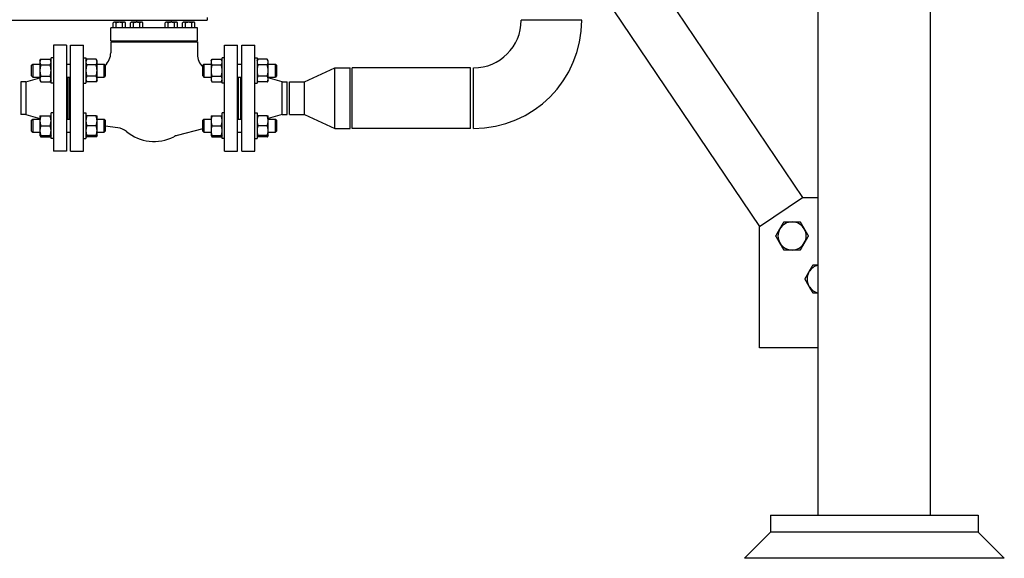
# Model space of a CAD drawing. Header units: inches. Extents: x 36 to 1719, y -84 to 1122.
# Tile 456 of 571: x 1512 to 1569, y 238 to 270. Entities that reach past the tile are written whole.
import ezdxf

# ---------------------------------------------------------------- set-up
doc = ezdxf.new("R2010")
doc.units = ezdxf.units.IN
doc.header["$LTSCALE"] = 48
doc.header["$MEASUREMENT"] = 0
doc.layers.add('Visible (ANSI)', color=7, linetype='Continuous', lineweight=30)

msp = doc.modelspace()

# ---------------------------------------------------------------- linework, layer by layer
at = {"layer": 'Visible (ANSI)'}
for p, q in [((1557.84812, 240.92127), (1557.84812, 401.85877)), ((1564.34812, 240.92127), (1564.34812, 401.85877)), ((1522.40808, 310.42127), (1556.96186, 259.25048)), ((1520.59812, 307.7409), (1554.47562, 257.57161)), ((1494.76447, 269.48377), (1522.59912, 269.48377)), ((1517.22162, 269.36127), (1517.17328, 269.33336)), ((1517.17328, 269.04527), (1517.17328, 269.33336)), ((1517.26349, 269.36127), (1517.22162, 269.36127)), ((1517.53412, 269.36127), (1517.26349, 269.36127)), ((1517.3537, 269.04527), (1517.3537, 269.33336)), ((1517.80475, 269.36127), (1517.53412, 269.36127)), ((1517.71454, 269.04527), (1517.71454, 269.33336)), ((1517.84662, 269.36127), (1517.80475, 269.36127)), ((1517.84662, 269.36127), (1517.89496, 269.33336)), ((1517.89496, 269.04527), (1517.89496, 269.33336)), ((1518.22162, 269.36127), (1518.17328, 269.33336)), ((1518.17328, 269.04527), (1518.17328, 269.33336)), ((1518.26349, 269.36127), (1518.22162, 269.36127)), ((1518.53412, 269.36127), (1518.26349, 269.36127)), ((1518.3537, 269.04527), (1518.3537, 269.33336)), ((1518.53412, 269.36127), (1518.53412, 269.48377)), ((1518.80475, 269.36127), (1518.53412, 269.36127)), ((1518.71454, 269.04527), (1518.71454, 269.33336)), ((1518.84662, 269.36127), (1518.80475, 269.36127)), ((1518.84662, 269.36127), (1518.89496, 269.33336)), ((1518.89496, 269.04527), (1518.89496, 269.33336)), ((1520.22162, 269.36127), (1520.17328, 269.33336)), ((1520.17328, 269.04527), (1520.17328, 269.33336)), ((1520.26349, 269.36127), (1520.22162, 269.36127)), ((1520.53412, 269.36127), (1520.26349, 269.36127)), ((1520.3537, 269.04527), (1520.3537, 269.33336)), ((1520.53412, 269.36127), (1520.53412, 269.48377)), ((1520.80475, 269.36127), (1520.53412, 269.36127)), ((1520.71454, 269.04527), (1520.71454, 269.33336)), ((1520.84662, 269.36127), (1520.80475, 269.36127)), ((1520.84662, 269.36127), (1520.89496, 269.33336)), ((1520.89496, 269.04527), (1520.89496, 269.33336)), ((1521.22162, 269.36127), (1521.17328, 269.33336)), ((1521.17328, 269.04527), (1521.17328, 269.33336)), ((1521.26349, 269.36127), (1521.22162, 269.36127)), ((1521.53412, 269.36127), (1521.26349, 269.36127)), ((1521.3537, 269.04527), (1521.3537, 269.33336)), ((1521.80475, 269.36127), (1521.53412, 269.36127)), ((1521.71454, 269.04527), (1521.71454, 269.33336)), ((1521.84662, 269.36127), (1521.80475, 269.36127)), ((1521.84662, 269.36127), (1521.89496, 269.33336)), ((1521.89496, 269.04527), (1521.89496, 269.33336)), ((1522.59912, 269.62847), (1522.59912, 269.48377)), ((1544.21912, 269.48277), (1540.71912, 269.48277)), ((1517.03412, 268.29527), (1517.03412, 269.04527)), ((1522.03412, 269.04527), (1517.03412, 269.04527)), ((1522.03412, 268.29527), (1522.03412, 269.04527)), ((1517.03412, 268.29527), (1522.03412, 268.29527)), ((1517.03412, 268.23277), (1522.03412, 268.23277)), ((1517.03412, 268.23277), (1517.03412, 267.60354)), ((1517.31537, 268.29527), (1517.31537, 268.23277)), ((1517.75287, 268.29527), (1517.75287, 268.23277)), ((1518.03412, 268.29527), (1518.03412, 268.23277)), ((1518.31537, 268.29527), (1518.31537, 268.23277)), ((1518.75287, 268.29527), (1518.75287, 268.23277)), ((1520.31537, 268.29527), (1520.31537, 268.23277)), ((1520.75287, 268.29527), (1520.75287, 268.23277)), ((1521.03412, 268.29527), (1521.03412, 268.23277)), ((1521.31537, 268.29527), (1521.31537, 268.23277)), ((1521.75287, 268.29527), (1521.75287, 268.23277)), ((1522.03412, 268.23277), (1522.03412, 267.51005)), ((1514.47412, 268.04277), (1513.72412, 268.04277)), ((1513.72412, 268.04277), (1513.72412, 261.92277)), ((1514.47412, 268.04277), (1514.47412, 261.92277)), ((1514.72162, 268.04277), (1515.46912, 268.04277)), ((1514.72162, 261.92277), (1514.72162, 268.04277)), ((1515.46912, 261.92277), (1515.46912, 268.04277)), ((1523.59912, 268.04277), (1524.34662, 268.04277)), ((1523.59912, 261.92277), (1523.59912, 268.04277)), ((1524.34662, 261.92277), (1524.34662, 268.04277)), ((1524.59412, 268.04277), (1525.34412, 268.04277)), ((1524.59412, 261.92277), (1524.59412, 268.04277)), ((1525.34412, 261.92277), (1525.34412, 268.04277)), ((1512.94912, 267.13626), (1512.99936, 267.22328)), ((1512.94912, 267.13626), (1512.94912, 267.0609)), ((1512.94912, 267.0609), (1512.94912, 266.57376)), ((1512.99936, 267.22328), (1513.53988, 267.22328)), ((1513.59012, 267.13626), (1513.53988, 267.22328)), ((1513.72412, 267.30826), (1513.59012, 267.30826)), ((1513.59012, 265.83926), (1513.59012, 267.30826)), ((1515.46912, 267.30826), (1515.60312, 267.30826)), ((1515.60312, 267.30826), (1515.60312, 265.83926)), ((1515.60312, 267.13626), (1515.65336, 267.22328)), ((1516.19388, 267.22328), (1515.65336, 267.22328)), ((1516.24412, 267.13626), (1516.19388, 267.22328)), ((1516.24412, 267.0609), (1516.24412, 267.13626)), ((1516.24412, 266.57376), (1516.24412, 267.0609)), ((1522.82412, 267.13626), (1522.87436, 267.22328)), ((1522.82412, 267.13626), (1522.82412, 267.0609)), ((1522.82412, 267.0609), (1522.82412, 266.57376)), ((1522.87436, 267.22328), (1523.41488, 267.22328)), ((1523.46512, 267.13626), (1523.41488, 267.22328)), ((1523.59912, 267.30826), (1523.46512, 267.30826)), ((1523.46512, 265.83926), (1523.46512, 267.30826)), ((1525.34412, 267.30826), (1525.47812, 267.30826)), ((1525.47812, 267.30826), (1525.47812, 265.83926)), ((1525.47812, 267.13626), (1525.52836, 267.22328)), ((1526.06888, 267.22328), (1525.52836, 267.22328)), ((1526.11912, 267.13626), (1526.06888, 267.22328)), ((1526.11912, 267.0609), (1526.11912, 267.13626)), ((1526.11912, 266.57376), (1526.11912, 267.0609)), ((1512.47162, 266.88626), (1512.53412, 266.94876)), ((1512.47162, 266.26126), (1512.47162, 266.88626)), ((1512.53412, 266.94876), (1512.53412, 266.19876)), ((1512.53412, 266.94876), (1512.94912, 266.94876)), ((1512.94912, 266.57376), (1512.94912, 266.08662)), ((1512.99936, 266.89852), (1513.53988, 266.89852)), ((1514.47412, 266.94876), (1514.72162, 266.94876)), ((1516.19388, 266.89852), (1515.65336, 266.89852)), ((1516.24412, 266.94876), (1516.65912, 266.94876)), ((1516.24412, 266.08662), (1516.24412, 266.57376)), ((1516.72162, 266.88626), (1516.65912, 266.94876)), ((1516.65912, 266.19876), (1516.65912, 266.94876)), ((1516.72162, 266.88626), (1516.72162, 266.26126)), ((1522.34662, 266.88626), (1522.40912, 266.94876)), ((1522.34662, 266.26126), (1522.34662, 266.88626)), ((1522.40912, 266.94876), (1522.40912, 266.19876)), ((1522.40912, 266.94876), (1522.82412, 266.94876)), ((1522.82412, 266.57376), (1522.82412, 266.08662)), ((1522.87436, 266.89852), (1523.41488, 266.89852)), ((1524.34662, 266.94876), (1524.59412, 266.94876)), ((1526.06888, 266.89852), (1525.52836, 266.89852)), ((1526.11912, 266.94876), (1526.53412, 266.94876)), ((1526.11912, 266.08662), (1526.11912, 266.57376)), ((1526.59662, 266.88626), (1526.53412, 266.94876)), ((1526.53412, 266.19876), (1526.53412, 266.94876)), ((1526.59662, 266.88626), (1526.59662, 266.26126)), ((1528.22412, 265.93277), (1529.97412, 266.73277)), ((1529.97412, 266.73277), (1530.84912, 266.73277)), ((1529.97412, 263.23277), (1529.97412, 266.73277)), ((1530.84912, 263.23277), (1530.84912, 266.73277)), ((1537.79912, 266.73277), (1530.97412, 266.73277)), ((1530.97412, 263.23277), (1530.97412, 266.73277)), ((1537.79912, 263.23277), (1537.79912, 266.73277)), ((1537.96912, 263.23277), (1537.96912, 266.73277)), ((1512.13634, 265.93277), (1511.84412, 265.93277)), ((1511.84412, 265.93277), (1511.84412, 264.03277)), ((1512.13634, 265.93277), (1512.94912, 266.15033)), ((1512.13634, 265.93277), (1512.13634, 264.03277)), ((1512.47162, 266.26126), (1512.53412, 266.19876)), ((1512.53412, 266.19876), (1512.94912, 266.19876)), ((1512.94912, 266.08662), (1512.94912, 266.01126)), ((1512.94912, 266.01126), (1512.99936, 265.92424)), ((1512.99936, 266.249), (1513.53988, 266.249)), ((1512.99936, 265.92424), (1513.53988, 265.92424)), ((1513.59012, 266.01126), (1513.53988, 265.92424)), ((1514.47412, 266.19876), (1514.72162, 266.19876)), ((1514.53412, 266.19876), (1514.53412, 263.76678)), ((1514.65912, 263.76678), (1514.65912, 266.19876)), ((1515.60312, 266.01126), (1515.65336, 265.92424)), ((1516.19388, 266.249), (1515.65336, 266.249)), ((1516.19388, 265.92424), (1515.65336, 265.92424)), ((1516.24412, 266.01126), (1516.19388, 265.92424)), ((1516.24412, 266.19876), (1516.65912, 266.19876)), ((1516.24412, 266.01126), (1516.24412, 266.08662)), ((1516.72162, 266.26126), (1516.65912, 266.19876)), ((1522.34662, 266.26126), (1522.40912, 266.19876)), ((1522.40912, 266.19876), (1522.82412, 266.19876)), ((1522.82412, 266.08662), (1522.82412, 266.01126)), ((1522.82412, 266.01126), (1522.87436, 265.92424)), ((1522.87436, 266.249), (1523.41488, 266.249)), ((1522.87436, 265.92424), (1523.41488, 265.92424)), ((1523.46512, 266.01126), (1523.41488, 265.92424)), ((1524.34662, 266.19876), (1524.59412, 266.19876)), ((1524.40912, 263.76678), (1524.40912, 266.19876)), ((1524.53412, 263.76678), (1524.53412, 266.19876)), ((1525.47812, 266.01126), (1525.52836, 265.92424)), ((1526.06888, 266.249), (1525.52836, 266.249)), ((1526.06888, 265.92424), (1525.52836, 265.92424)), ((1526.11912, 266.01126), (1526.06888, 265.92424)), ((1526.11912, 266.19876), (1526.53412, 266.19876)), ((1526.9319, 265.93277), (1526.11912, 266.15033)), ((1526.11912, 266.01126), (1526.11912, 266.08662)), ((1526.59662, 266.26126), (1526.53412, 266.19876)), ((1526.9319, 265.93277), (1527.22412, 265.93277)), ((1526.9319, 264.03277), (1526.9319, 265.93277)), ((1527.22412, 264.03277), (1527.22412, 265.93277)), ((1527.34912, 265.93277), (1528.22412, 265.93277)), ((1527.34912, 264.03277), (1527.34912, 265.93277)), ((1528.22412, 264.03277), (1528.22412, 265.93277)), ((1513.72412, 265.83926), (1513.59012, 265.83926)), ((1515.46912, 265.83926), (1515.60312, 265.83926)), ((1523.59912, 265.83926), (1523.46512, 265.83926)), ((1525.34412, 265.83926), (1525.47812, 265.83926)), ((1512.13634, 264.03277), (1511.84412, 264.03277)), ((1512.13634, 264.03277), (1512.94912, 263.81522)), ((1512.47162, 263.70428), (1512.53412, 263.76678)), ((1512.47162, 263.07928), (1512.47162, 263.70428)), ((1512.53412, 263.76678), (1512.53412, 263.01678)), ((1512.53412, 263.76678), (1512.94912, 263.76678)), ((1512.94912, 263.95428), (1512.94912, 263.67303)), ((1512.94912, 263.67303), (1512.94912, 263.11053)), ((1512.99936, 263.95428), (1513.53988, 263.95428)), ((1513.72412, 264.12628), (1513.59012, 264.12628)), ((1513.59012, 262.65728), (1513.59012, 264.12628)), ((1514.47412, 263.76678), (1514.72162, 263.76678)), ((1515.46912, 264.12628), (1515.60312, 264.12628)), ((1515.60312, 264.12628), (1515.60312, 262.65728)), ((1516.19388, 263.95428), (1515.65336, 263.95428)), ((1516.24412, 263.67303), (1516.24412, 263.95428)), ((1516.24412, 263.76678), (1516.65912, 263.76678)), ((1516.24412, 263.11053), (1516.24412, 263.67303)), ((1516.72162, 263.70428), (1516.65912, 263.76678)), ((1516.65912, 263.01678), (1516.65912, 263.76678)), ((1516.72162, 263.70428), (1516.72162, 263.07928)), ((1522.34662, 263.70428), (1522.40912, 263.76678)), ((1522.34662, 263.07928), (1522.34662, 263.70428)), ((1522.40912, 263.76678), (1522.40912, 263.01678)), ((1522.40912, 263.76678), (1522.82412, 263.76678)), ((1522.82412, 263.95428), (1522.82412, 263.67303)), ((1522.82412, 263.67303), (1522.82412, 263.11053)), ((1522.87436, 263.95428), (1523.41488, 263.95428)), ((1523.59912, 264.12628), (1523.46512, 264.12628)), ((1523.46512, 262.65728), (1523.46512, 264.12628)), ((1524.34662, 263.76678), (1524.59412, 263.76678)), ((1525.34412, 264.12628), (1525.47812, 264.12628)), ((1525.47812, 264.12628), (1525.47812, 262.65728)), ((1526.06888, 263.95428), (1525.52836, 263.95428)), ((1526.9319, 264.03277), (1526.11912, 263.81522)), ((1526.11912, 263.67303), (1526.11912, 263.95428)), ((1526.11912, 263.76678), (1526.53412, 263.76678)), ((1526.11912, 263.11053), (1526.11912, 263.67303)), ((1526.59662, 263.70428), (1526.53412, 263.76678)), ((1526.53412, 263.01678), (1526.53412, 263.76678)), ((1526.59662, 263.70428), (1526.59662, 263.07928)), ((1526.9319, 264.03277), (1527.22412, 264.03277)), ((1527.34912, 264.03277), (1528.22412, 264.03277)), ((1528.22412, 264.03277), (1529.97412, 263.23277)), ((1512.47162, 263.07928), (1512.53412, 263.01678)), ((1512.94912, 263.11053), (1512.94912, 262.82928)), ((1512.99936, 263.39178), (1513.53988, 263.39178)), ((1516.19388, 263.39178), (1515.65336, 263.39178)), ((1516.24412, 262.82928), (1516.24412, 263.11053)), ((1516.72162, 263.07928), (1516.65912, 263.01678)), ((1517.44733, 263.27025), (1516.72162, 263.37023)), ((1522.34662, 263.21617), (1520.86845, 262.83072)), ((1522.34662, 263.07928), (1522.40912, 263.01678)), ((1522.82412, 263.11053), (1522.82412, 262.82928)), ((1522.87436, 263.39178), (1523.41488, 263.39178)), ((1526.06888, 263.39178), (1525.52836, 263.39178)), ((1526.11912, 262.82928), (1526.11912, 263.11053)), ((1526.59662, 263.07928), (1526.53412, 263.01678)), ((1529.97412, 263.23277), (1530.84912, 263.23277)), ((1537.79912, 263.23277), (1530.97412, 263.23277)), ((1512.53412, 263.01678), (1512.94912, 263.01678)), ((1512.94912, 262.82928), (1512.99936, 262.74226)), ((1512.99936, 262.82928), (1513.53988, 262.82928)), ((1512.99936, 262.74226), (1513.53988, 262.74226)), ((1513.59012, 262.82928), (1513.53988, 262.74226)), ((1513.72412, 262.65728), (1513.59012, 262.65728)), ((1514.47412, 263.01678), (1514.72162, 263.01678)), ((1515.46912, 262.65728), (1515.60312, 262.65728)), ((1515.60312, 262.82928), (1515.65336, 262.74226)), ((1516.19388, 262.82928), (1515.65336, 262.82928)), ((1516.19388, 262.74226), (1515.65336, 262.74226)), ((1516.24412, 262.82928), (1516.19388, 262.74226)), ((1516.24412, 263.01678), (1516.65912, 263.01678)), ((1522.40912, 263.01678), (1522.82412, 263.01678)), ((1522.82412, 262.82928), (1522.87436, 262.74226)), ((1522.87436, 262.82928), (1523.41488, 262.82928)), ((1522.87436, 262.74226), (1523.41488, 262.74226)), ((1523.46512, 262.82928), (1523.41488, 262.74226)), ((1523.59912, 262.65728), (1523.46512, 262.65728)), ((1524.34662, 263.01678), (1524.59412, 263.01678)), ((1525.34412, 262.65728), (1525.47812, 262.65728)), ((1525.47812, 262.82928), (1525.52836, 262.74226)), ((1526.06888, 262.82928), (1525.52836, 262.82928)), ((1526.06888, 262.74226), (1525.52836, 262.74226)), ((1526.11912, 262.82928), (1526.06888, 262.74226)), ((1526.11912, 263.01678), (1526.53412, 263.01678)), ((1514.47412, 261.92277), (1513.72412, 261.92277)), ((1514.72162, 261.92277), (1515.46912, 261.92277)), ((1523.59912, 261.92277), (1524.34662, 261.92277)), ((1524.59412, 261.92277), (1525.34412, 261.92277)), ((1554.47562, 257.57161), (1556.96186, 259.25048)), ((1556.96186, 259.25048), (1557.84812, 259.25048)), ((1554.47562, 250.57161), (1554.47562, 257.57161)), ((1557.84812, 250.57161), (1554.47562, 250.57161)), ((1555.09812, 240.92127), (1555.09812, 239.92127)), ((1555.09812, 240.92127), (1567.09812, 240.92127)), ((1567.09812, 240.92127), (1567.09812, 239.92127)), ((1553.59812, 238.42127), (1555.09812, 239.92127)), ((1567.09812, 239.92127), (1555.09812, 239.92127)), ((1567.09812, 239.92127), (1555.09812, 239.92127)), ((1568.59812, 238.42127), (1567.09812, 239.92127)), ((1568.59812, 238.42127), (1553.59812, 238.42127))]:
    msp.add_line(p, q, dxfattribs=at)
for centre, radius, start, end in [((1537.96912, 269.48277), 6.25, 270, 0), ((1537.96912, 269.48277), 2.75, 270, 0), ((1516.03412, 267.60354), 1, 313.432537, 0), ((1523.03412, 267.51005), 1, 180, 226.567463), ((1517.31086, 262.27961), 1, 50.563833, 82.156226), ((1519.53412, 264.98277), 2.5, 230.563833, 296.95757), ((1521.12078, 261.86307), 1, 104.615136, 116.95757), ((1556.35099, 257.02802), 0.8125, 150, 210), ((1556.35099, 257.02802), 0.8125, 90, 150), ((1556.35099, 257.02802), 0.8125, 30, 90), ((1556.35099, 257.02802), 0.8125, 330, 30), ((1556.35099, 257.02802), 0.8125, 210, 270), ((1556.35099, 257.02802), 0.8125, 270, 330), ((1558.02986, 254.54178), 0.8125, 102.925105, 150), ((1558.02986, 254.54178), 0.8125, 150, 210), ((1558.02986, 254.54178), 0.8125, 210, 257.074895)]:
    msp.add_arc(centre, radius, start, end, dxfattribs=at)
for points, weights in [([(1517.26349, 269.36127), (1517.22162, 269.36127), (1517.17328, 269.33336)], [1, 1.0379548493, 1]), ([(1517.3537, 269.33336), (1517.30535, 269.36127), (1517.26349, 269.36127)], [1, 1.0379548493, 1]), ([(1517.53412, 269.36127), (1517.45039, 269.36127), (1517.3537, 269.33336)], [1, 1.0379548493, 1]), ([(1517.71454, 269.33336), (1517.61785, 269.36127), (1517.53412, 269.36127)], [1, 1.0379548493, 1]), ([(1517.80475, 269.36127), (1517.76289, 269.36127), (1517.71454, 269.33336)], [1, 1.0379548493, 1]), ([(1517.89496, 269.33336), (1517.84662, 269.36127), (1517.80475, 269.36127)], [1, 1.0379548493, 1]), ([(1518.26349, 269.36127), (1518.22162, 269.36127), (1518.17328, 269.33336)], [1, 1.0379548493, 1]), ([(1518.3537, 269.33336), (1518.30535, 269.36127), (1518.26349, 269.36127)], [1, 1.0379548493, 1]), ([(1518.53412, 269.36127), (1518.45039, 269.36127), (1518.3537, 269.33336)], [1, 1.0379548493, 1]), ([(1518.71454, 269.33336), (1518.61785, 269.36127), (1518.53412, 269.36127)], [1, 1.0379548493, 1]), ([(1518.80475, 269.36127), (1518.76289, 269.36127), (1518.71454, 269.33336)], [1, 1.0379548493, 1]), ([(1518.89496, 269.33336), (1518.84662, 269.36127), (1518.80475, 269.36127)], [1, 1.0379548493, 1]), ([(1520.26349, 269.36127), (1520.22162, 269.36127), (1520.17328, 269.33336)], [1, 1.0379548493, 1]), ([(1520.3537, 269.33336), (1520.30535, 269.36127), (1520.26349, 269.36127)], [1, 1.0379548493, 1]), ([(1520.53412, 269.36127), (1520.45039, 269.36127), (1520.3537, 269.33336)], [1, 1.0379548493, 1]), ([(1520.71454, 269.33336), (1520.61785, 269.36127), (1520.53412, 269.36127)], [1, 1.0379548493, 1]), ([(1520.80475, 269.36127), (1520.76289, 269.36127), (1520.71454, 269.33336)], [1, 1.0379548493, 1]), ([(1520.89496, 269.33336), (1520.84662, 269.36127), (1520.80475, 269.36127)], [1, 1.0379548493, 1]), ([(1521.26349, 269.36127), (1521.22162, 269.36127), (1521.17328, 269.33336)], [1, 1.0379548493, 1]), ([(1521.3537, 269.33336), (1521.30535, 269.36127), (1521.26349, 269.36127)], [1, 1.0379548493, 1]), ([(1521.53412, 269.36127), (1521.45039, 269.36127), (1521.3537, 269.33336)], [1, 1.0379548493, 1]), ([(1521.71454, 269.33336), (1521.61785, 269.36127), (1521.53412, 269.36127)], [1, 1.0379548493, 1]), ([(1521.80475, 269.36127), (1521.76289, 269.36127), (1521.71454, 269.33336)], [1, 1.0379548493, 1]), ([(1521.89496, 269.33336), (1521.84662, 269.36127), (1521.80475, 269.36127)], [1, 1.0379548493, 1]), ([(1512.99936, 267.22328), (1512.94912, 267.13626), (1512.94912, 267.0609)], [1, 1.0379548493, 1]), ([(1512.94912, 267.0609), (1512.94912, 266.98554), (1512.99936, 266.89852)], [1, 1.0379548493, 1]), ([(1513.59012, 267.0609), (1513.59012, 267.13626), (1513.53988, 267.22328)], [1, 1.0379548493, 1]), ([(1513.53988, 266.89852), (1513.59012, 266.98554), (1513.59012, 267.0609)], [1, 1.0379548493, 1]), ([(1515.65336, 267.22328), (1515.60312, 267.13626), (1515.60312, 267.0609)], [1, 1.0379548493, 1]), ([(1515.60312, 267.0609), (1515.60312, 266.98554), (1515.65336, 266.89852)], [1, 1.0379548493, 1]), ([(1516.24412, 267.0609), (1516.24412, 267.13626), (1516.19388, 267.22328)], [1, 1.0379548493, 1]), ([(1516.19388, 266.89852), (1516.24412, 266.98554), (1516.24412, 267.0609)], [1, 1.0379548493, 1]), ([(1522.87436, 267.22328), (1522.82412, 267.13626), (1522.82412, 267.0609)], [1, 1.0379548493, 1]), ([(1522.82412, 267.0609), (1522.82412, 266.98554), (1522.87436, 266.89852)], [1, 1.0379548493, 1]), ([(1523.46512, 267.0609), (1523.46512, 267.13626), (1523.41488, 267.22328)], [1, 1.0379548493, 1]), ([(1523.41488, 266.89852), (1523.46512, 266.98554), (1523.46512, 267.0609)], [1, 1.0379548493, 1]), ([(1525.52836, 267.22328), (1525.47812, 267.13626), (1525.47812, 267.0609)], [1, 1.0379548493, 1]), ([(1525.47812, 267.0609), (1525.47812, 266.98554), (1525.52836, 266.89852)], [1, 1.0379548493, 1]), ([(1526.11912, 267.0609), (1526.11912, 267.13626), (1526.06888, 267.22328)], [1, 1.0379548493, 1]), ([(1526.06888, 266.89852), (1526.11912, 266.98554), (1526.11912, 267.0609)], [1, 1.0379548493, 1]), ([(1512.99936, 266.89852), (1512.94912, 266.72448), (1512.94912, 266.57376)], [1, 1.0379548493, 1]), ([(1512.94912, 266.57376), (1512.94912, 266.42304), (1512.99936, 266.249)], [1, 1.0379548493, 1]), ([(1513.59012, 266.57376), (1513.59012, 266.72448), (1513.53988, 266.89852)], [1, 1.0379548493, 1]), ([(1513.53988, 266.249), (1513.59012, 266.42304), (1513.59012, 266.57376)], [1, 1.0379548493, 1]), ([(1515.65336, 266.89852), (1515.60312, 266.72448), (1515.60312, 266.57376)], [1, 1.0379548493, 1]), ([(1515.60312, 266.57376), (1515.60312, 266.42304), (1515.65336, 266.249)], [1, 1.0379548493, 1]), ([(1516.24412, 266.57376), (1516.24412, 266.72448), (1516.19388, 266.89852)], [1, 1.0379548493, 1]), ([(1516.19388, 266.249), (1516.24412, 266.42304), (1516.24412, 266.57376)], [1, 1.0379548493, 1]), ([(1522.87436, 266.89852), (1522.82412, 266.72448), (1522.82412, 266.57376)], [1, 1.0379548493, 1]), ([(1522.82412, 266.57376), (1522.82412, 266.42304), (1522.87436, 266.249)], [1, 1.0379548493, 1]), ([(1523.46512, 266.57376), (1523.46512, 266.72448), (1523.41488, 266.89852)], [1, 1.0379548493, 1]), ([(1523.41488, 266.249), (1523.46512, 266.42304), (1523.46512, 266.57376)], [1, 1.0379548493, 1]), ([(1525.52836, 266.89852), (1525.47812, 266.72448), (1525.47812, 266.57376)], [1, 1.0379548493, 1]), ([(1525.47812, 266.57376), (1525.47812, 266.42304), (1525.52836, 266.249)], [1, 1.0379548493, 1]), ([(1526.11912, 266.57376), (1526.11912, 266.72448), (1526.06888, 266.89852)], [1, 1.0379548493, 1]), ([(1526.06888, 266.249), (1526.11912, 266.42304), (1526.11912, 266.57376)], [1, 1.0379548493, 1]), ([(1512.99936, 266.249), (1512.94912, 266.16198), (1512.94912, 266.08662)], [1, 1.0379548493, 1]), ([(1512.94912, 266.08662), (1512.94912, 266.01126), (1512.99936, 265.92424)], [1, 1.0379548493, 1]), ([(1513.59012, 266.08662), (1513.59012, 266.16198), (1513.53988, 266.249)], [1, 1.0379548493, 1]), ([(1513.53988, 265.92424), (1513.59012, 266.01126), (1513.59012, 266.08662)], [1, 1.0379548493, 1]), ([(1515.65336, 266.249), (1515.60312, 266.16198), (1515.60312, 266.08662)], [1, 1.0379548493, 1]), ([(1515.60312, 266.08662), (1515.60312, 266.01126), (1515.65336, 265.92424)], [1, 1.0379548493, 1]), ([(1516.24412, 266.08662), (1516.24412, 266.16198), (1516.19388, 266.249)], [1, 1.0379548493, 1]), ([(1516.19388, 265.92424), (1516.24412, 266.01126), (1516.24412, 266.08662)], [1, 1.0379548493, 1]), ([(1522.87436, 266.249), (1522.82412, 266.16198), (1522.82412, 266.08662)], [1, 1.0379548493, 1]), ([(1522.82412, 266.08662), (1522.82412, 266.01126), (1522.87436, 265.92424)], [1, 1.0379548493, 1]), ([(1523.46512, 266.08662), (1523.46512, 266.16198), (1523.41488, 266.249)], [1, 1.0379548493, 1]), ([(1523.41488, 265.92424), (1523.46512, 266.01126), (1523.46512, 266.08662)], [1, 1.0379548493, 1]), ([(1525.52836, 266.249), (1525.47812, 266.16198), (1525.47812, 266.08662)], [1, 1.0379548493, 1]), ([(1525.47812, 266.08662), (1525.47812, 266.01126), (1525.52836, 265.92424)], [1, 1.0379548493, 1]), ([(1526.11912, 266.08662), (1526.11912, 266.16198), (1526.06888, 266.249)], [1, 1.0379548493, 1]), ([(1526.06888, 265.92424), (1526.11912, 266.01126), (1526.11912, 266.08662)], [1, 1.0379548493, 1]), ([(1512.94912, 263.95428), (1512.94912, 263.95428), (1512.99936, 263.95428)], [1, 1.0379548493, 1]), ([(1512.99936, 263.95428), (1512.94912, 263.80356), (1512.94912, 263.67303)], [1, 1.0379548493, 1]), ([(1512.94912, 263.67303), (1512.94912, 263.5425), (1512.99936, 263.39178)], [1, 1.0379548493, 1]), ([(1513.59012, 263.67303), (1513.59012, 263.80356), (1513.53988, 263.95428)], [1, 1.0379548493, 1]), ([(1513.53988, 263.95428), (1513.59012, 263.95428), (1513.59012, 263.95428)], [1, 1.0379548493, 1]), ([(1513.53988, 263.39178), (1513.59012, 263.5425), (1513.59012, 263.67303)], [1, 1.0379548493, 1]), ([(1515.60312, 263.95428), (1515.60312, 263.95428), (1515.65336, 263.95428)], [1, 1.0379548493, 1]), ([(1515.65336, 263.95428), (1515.60312, 263.80356), (1515.60312, 263.67303)], [1, 1.0379548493, 1]), ([(1515.60312, 263.67303), (1515.60312, 263.5425), (1515.65336, 263.39178)], [1, 1.0379548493, 1]), ([(1516.19388, 263.95428), (1516.24412, 263.95428), (1516.24412, 263.95428)], [1, 1.0379548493, 1]), ([(1516.24412, 263.67303), (1516.24412, 263.80356), (1516.19388, 263.95428)], [1, 1.0379548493, 1]), ([(1516.19388, 263.39178), (1516.24412, 263.5425), (1516.24412, 263.67303)], [1, 1.0379548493, 1]), ([(1522.82412, 263.95428), (1522.82412, 263.95428), (1522.87436, 263.95428)], [1, 1.0379548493, 1]), ([(1522.87436, 263.95428), (1522.82412, 263.80356), (1522.82412, 263.67303)], [1, 1.0379548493, 1]), ([(1522.82412, 263.67303), (1522.82412, 263.5425), (1522.87436, 263.39178)], [1, 1.0379548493, 1]), ([(1523.46512, 263.67303), (1523.46512, 263.80356), (1523.41488, 263.95428)], [1, 1.0379548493, 1]), ([(1523.41488, 263.95428), (1523.46512, 263.95428), (1523.46512, 263.95428)], [1, 1.0379548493, 1]), ([(1523.41488, 263.39178), (1523.46512, 263.5425), (1523.46512, 263.67303)], [1, 1.0379548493, 1]), ([(1525.47812, 263.95428), (1525.47812, 263.95428), (1525.52836, 263.95428)], [1, 1.0379548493, 1]), ([(1525.52836, 263.95428), (1525.47812, 263.80356), (1525.47812, 263.67303)], [1, 1.0379548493, 1]), ([(1525.47812, 263.67303), (1525.47812, 263.5425), (1525.52836, 263.39178)], [1, 1.0379548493, 1]), ([(1526.06888, 263.95428), (1526.11912, 263.95428), (1526.11912, 263.95428)], [1, 1.0379548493, 1]), ([(1526.11912, 263.67303), (1526.11912, 263.80356), (1526.06888, 263.95428)], [1, 1.0379548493, 1]), ([(1526.06888, 263.39178), (1526.11912, 263.5425), (1526.11912, 263.67303)], [1, 1.0379548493, 1]), ([(1512.99936, 263.39178), (1512.94912, 263.24106), (1512.94912, 263.11053)], [1, 1.0379548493, 1]), ([(1512.94912, 263.11053), (1512.94912, 262.98), (1512.99936, 262.82928)], [1, 1.0379548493, 1]), ([(1513.59012, 263.11053), (1513.59012, 263.24106), (1513.53988, 263.39178)], [1, 1.0379548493, 1]), ([(1513.53988, 262.82928), (1513.59012, 262.98), (1513.59012, 263.11053)], [1, 1.0379548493, 1]), ([(1515.65336, 263.39178), (1515.60312, 263.24106), (1515.60312, 263.11053)], [1, 1.0379548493, 1]), ([(1515.60312, 263.11053), (1515.60312, 262.98), (1515.65336, 262.82928)], [1, 1.0379548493, 1]), ([(1516.24412, 263.11053), (1516.24412, 263.24106), (1516.19388, 263.39178)], [1, 1.0379548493, 1]), ([(1516.19388, 262.82928), (1516.24412, 262.98), (1516.24412, 263.11053)], [1, 1.0379548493, 1]), ([(1522.87436, 263.39178), (1522.82412, 263.24106), (1522.82412, 263.11053)], [1, 1.0379548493, 1]), ([(1522.82412, 263.11053), (1522.82412, 262.98), (1522.87436, 262.82928)], [1, 1.0379548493, 1]), ([(1523.46512, 263.11053), (1523.46512, 263.24106), (1523.41488, 263.39178)], [1, 1.0379548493, 1]), ([(1523.41488, 262.82928), (1523.46512, 262.98), (1523.46512, 263.11053)], [1, 1.0379548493, 1]), ([(1525.52836, 263.39178), (1525.47812, 263.24106), (1525.47812, 263.11053)], [1, 1.0379548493, 1]), ([(1525.47812, 263.11053), (1525.47812, 262.98), (1525.52836, 262.82928)], [1, 1.0379548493, 1]), ([(1526.11912, 263.11053), (1526.11912, 263.24106), (1526.06888, 263.39178)], [1, 1.0379548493, 1]), ([(1526.06888, 262.82928), (1526.11912, 262.98), (1526.11912, 263.11053)], [1, 1.0379548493, 1]), ([(1512.99936, 262.82928), (1512.94912, 262.82928), (1512.94912, 262.82928)], [1, 1.0379548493, 1]), ([(1512.96058, 262.82928), (1512.97287, 262.78815), (1512.99936, 262.74226)], [1.01895290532, 1.01965956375, 1]), ([(1513.53988, 262.74226), (1513.56637, 262.78815), (1513.57866, 262.82928)], [1, 1.01965956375, 1.01895290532]), ([(1513.59012, 262.82928), (1513.59012, 262.82928), (1513.53988, 262.82928)], [1, 1.0379548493, 1]), ([(1515.65336, 262.82928), (1515.60312, 262.82928), (1515.60312, 262.82928)], [1, 1.0379548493, 1]), ([(1515.61458, 262.82928), (1515.62687, 262.78815), (1515.65336, 262.74226)], [1.01895290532, 1.01965956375, 1]), ([(1516.19388, 262.74226), (1516.22037, 262.78815), (1516.23266, 262.82928)], [1, 1.01965956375, 1.01895290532]), ([(1516.24412, 262.82928), (1516.24412, 262.82928), (1516.19388, 262.82928)], [1, 1.0379548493, 1]), ([(1522.87436, 262.82928), (1522.82412, 262.82928), (1522.82412, 262.82928)], [1, 1.0379548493, 1]), ([(1522.83558, 262.82928), (1522.84787, 262.78815), (1522.87436, 262.74226)], [1.01895290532, 1.01965956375, 1]), ([(1523.41488, 262.74226), (1523.44137, 262.78815), (1523.45366, 262.82928)], [1, 1.01965956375, 1.01895290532]), ([(1523.46512, 262.82928), (1523.46512, 262.82928), (1523.41488, 262.82928)], [1, 1.0379548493, 1]), ([(1525.52836, 262.82928), (1525.47812, 262.82928), (1525.47812, 262.82928)], [1, 1.0379548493, 1]), ([(1525.48958, 262.82928), (1525.50187, 262.78815), (1525.52836, 262.74226)], [1.01895290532, 1.01965956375, 1]), ([(1526.06888, 262.74226), (1526.09537, 262.78815), (1526.10766, 262.82928)], [1, 1.01965956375, 1.01895290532]), ([(1526.11912, 262.82928), (1526.11912, 262.82928), (1526.06888, 262.82928)], [1, 1.0379548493, 1]), ([(1555.41279, 257.02802), (1555.53849, 257.24573), (1555.64734, 257.43427)], [1, 1.0379548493, 1]), ([(1555.64734, 257.43427), (1555.7562, 257.62281), (1555.88189, 257.84052)], [1, 1.0379548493, 1]), ([(1555.88189, 257.84052), (1556.13328, 257.84052), (1556.35099, 257.84052)], [1, 1.0379548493, 1]), ([(1556.35099, 257.84052), (1556.5687, 257.84052), (1556.82009, 257.84052)], [1, 1.0379548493, 1]), ([(1556.82009, 257.84052), (1556.94578, 257.62281), (1557.05463, 257.43427)], [1, 1.0379548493, 1]), ([(1557.05463, 257.43427), (1557.16349, 257.24573), (1557.28918, 257.02802)], [1, 1.0379548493, 1]), ([(1555.64734, 256.62177), (1555.53849, 256.81031), (1555.41279, 257.02802)], [1, 1.0379548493, 1]), ([(1557.28918, 257.02802), (1557.16349, 256.81031), (1557.05463, 256.62177)], [1, 1.0379548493, 1]), ([(1555.88189, 256.21552), (1555.7562, 256.43323), (1555.64734, 256.62177)], [1, 1.0379548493, 1]), ([(1557.05463, 256.62177), (1556.94578, 256.43323), (1556.82009, 256.21552)], [1, 1.0379548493, 1]), ([(1556.35099, 256.21552), (1556.13328, 256.21552), (1555.88189, 256.21552)], [1, 1.0379548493, 1]), ([(1556.82009, 256.21552), (1556.5687, 256.21552), (1556.35099, 256.21552)], [1, 1.0379548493, 1]), ([(1557.32621, 254.94803), (1557.43507, 255.13657), (1557.56076, 255.35428)], [1, 1.0379548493, 1]), ([(1557.56076, 255.35428), (1557.71301, 255.35428), (1557.84812, 255.35428)], [1, 1.02264776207, 1.01826756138]), ([(1557.09166, 254.54178), (1557.21736, 254.75949), (1557.32621, 254.94803)], [1, 1.0379548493, 1]), ([(1557.32621, 254.13553), (1557.21736, 254.32407), (1557.09166, 254.54178)], [1, 1.0379548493, 1]), ([(1557.56076, 253.72928), (1557.43507, 253.94699), (1557.32621, 254.13553)], [1, 1.0379548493, 1]), ([(1557.84812, 253.72928), (1557.71301, 253.72928), (1557.56076, 253.72928)], [1.01826756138, 1.02264776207, 1])]:
    msp.add_rational_spline(points, weights, degree=2, dxfattribs=at)

doc.saveas('drawing.dxf')
